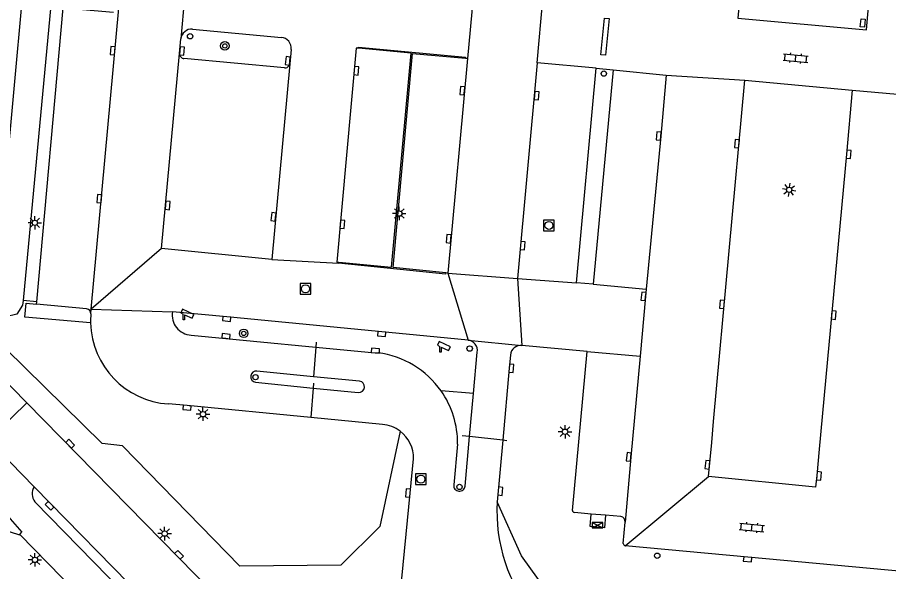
# Model space of a CAD drawing. Extents: x 132994 to 136000, y 393499 to 395512.
# Drawn here: x 133287.9 to 133368.9, y 394324.9 to 394376.4 of the extents above; entities that cross this region are included whole.
import ezdxf

# ---------------------------------------------------------------- set-up
doc = ezdxf.new("R2010")
doc.units = 0
for name, color, linetype in [('gg-knt-verharding', 7, 'Continuous'), ('gg-knt-verharding nz', 7, 'Continuous'), ('gg-kntw-greppel-droge sloot', 7, 'Continuous'), ('gg-kwrk-keermuur', 7, 'Continuous'), ('gt-grn-groengrens', 7, 'Continuous'), ('gt-grn-weggrens', 7, 'Continuous'), ('gt-knt-slagboom', 7, 'Continuous'), ('gt-symb-boom', 7, 'Continuous'), ('gt-symb-camera', 7, 'Continuous'), ('gt-symb-elektrakast', 7, 'Continuous'), ('gt-symb-klinker verharding', 7, 'Continuous'), ('gt-symb-kolk', 7, 'Continuous'), ('gt-symb-kolk center center', 7, 'Continuous'), ('gt-symb-lichtmast', 7, 'Continuous'), ('gt-symb-rioolschacht', 7, 'Continuous'), ('gt-symb-verkeersbordpaal', 7, 'Continuous')]:
    doc.layers.add(name, color=color, linetype=linetype)

# ---------------------------------------------------------------- blocks, each defined once
blk = doc.blocks.new('gt0-KOLKCC')
at = {"layer": 'gt-symb-kolk center center'}
blk.add_lwpolyline([(-0.375, 0.2), (0.375, 0.2), (0.375, -0.2), (-0.375, -0.2)], close=True, dxfattribs=at)
blk = doc.blocks.new('gt0-KOLK')
at = {"layer": 'gt-symb-kolk'}
blk.add_lwpolyline([(0, 0), (0.375, 0), (0.375, 0.4), (-0.375, 0.4), (-0.375, 0), (0, 0)], dxfattribs=at)
blk = doc.blocks.new('gt0-LMAST')
at = {"layer": 'gt-symb-lichtmast'}
for p, q in [((-0.182, 0.173), (-0.447, 0.438)), ((-0.005, 0.246), (-0.005, 0.621)), ((0.172, 0.173), (0.437, 0.438)), ((-0.255, -0.004), (-0.63, -0.004)), ((-0.182, -0.181), (-0.447, -0.446)), ((-0.005, -0.254), (-0.005, -0.629)), ((0.437, -0.446), (0.172, -0.181)), ((0.245, -0.004), (0.62, -0.004))]:
    blk.add_line(p, q, dxfattribs=at)
blk.add_circle((-0.005, -0.004), 0.25, dxfattribs=at)
blk = doc.blocks.new('gt0-KL1')
at = {"layer": 'gt-symb-klinker verharding'}
for p, q in [((-1.15, 0.3), (1.15, 0.3)), ((-1, -0.3), (-1, 0.3)), ((-0.5, 0.3), (-0.5, 0.45)), ((0, -0.3), (0, 0.3)), ((0.5, 0.3), (0.5, 0.45)), ((1, -0.3), (1, 0.3)), ((-1.15, -0.3), (1.15, -0.3)), ((-0.5, -0.45), (-0.5, -0.3)), ((0.5, -0.45), (0.5, -0.3))]:
    blk.add_line(p, q, dxfattribs=at)
blk = doc.blocks.new('gt0-VPAAL')
at = {"layer": 'gt-symb-verkeersbordpaal'}
blk.add_circle((0, 0), 0.25, dxfattribs=at)
blk = doc.blocks.new('gt0-RS')
at = {"layer": 'gt-symb-rioolschacht'}
blk.add_lwpolyline([(-0.5, -0.5), (0.5, -0.5), (0.5, 0.5), (-0.5, 0.5)], close=True, dxfattribs=at)
blk.add_circle((0, 0), 0.375, dxfattribs=at)
blk = doc.blocks.new('gt0-BOOM')
at = {"layer": 'gt-symb-boom'}
for radius in [0.4, 0.2]:
    blk.add_circle((0, 0), radius, dxfattribs=at)
blk = doc.blocks.new('gt0-CAMERA')
at = {"layer": 'gt-symb-camera'}
for points in [[(0.067, 0.484), (0.753, 0.164), (0.916, 0.514), (-0.121, 0.999), (-0.284, 0.648), (-0.067, 0.547)], [(0.067, 0.484), (0.067, 0), (-0.067, 0), (-0.067, 0.547)]]:
    blk.add_lwpolyline(points, dxfattribs=at)
blk = doc.blocks.new('gt0-EKAST')
at = {"layer": 'gt-symb-elektrakast'}
for p, q in [((-0.501, -0.249), (0.501, 0.249)), ((-0.501, 0.249), (0.501, -0.249))]:
    blk.add_line(p, q, dxfattribs=at)
blk.add_lwpolyline([(0.501, 0.249), (-0.501, 0.249), (-0.501, -0.249), (0.501, -0.249)], close=True, dxfattribs=at)

msp = doc.modelspace()

# ---------------------------------------------------------------- linework, layer by layer
at = {"layer": 'gg-knt-verharding'}
for p, q in [((133304.156, 394375.296), (133312.415, 394374.52)), ((133302.944, 394373.014), (133303.069, 394374.377)), ((133313.323, 394373.405), (133313.191, 394372.064)), ((133312.702, 394371.677), (133303.361, 394372.557)), ((133339.851, 394351.694), (133341.674, 394371.654)), ((133341.674, 394371.654), (133343.267, 394371.49)), ((133343.267, 394371.49), (133341.401, 394351.564)), ((133288.753, 394340.545), (133274.837, 394354.699)), ((133341.401, 394351.564), (133339.851, 394351.694)), ((133289.651, 394349.708), (133289.672, 394349.945)), ((133294.314, 394349.274), (133289.651, 394349.708)), ((133304.028, 394346.847), (133315.624, 394345.724)), ((133340.847, 394345.321), (133334.767, 394345.886)), ((133330.279, 394341.411), (133330.627, 394345.252)), ((133339.472, 394330.542), (133340.847, 394345.321)), ((133315.402, 394342.974), (133310.141, 394343.492)), ((133319.683, 394342.553), (133315.402, 394342.974)), ((133310.011, 394342.454), (133315.379, 394341.918)), ((133315.379, 394341.918), (133319.564, 394341.5)), ((133330.279, 394341.411), (133327.26, 394341.653)), ((133329.915, 394337.403), (133330.279, 394341.411)), ((133288.753, 394340.545), (133285.188, 394337.056)), ((133307.834, 394321.082), (133288.753, 394340.545)), ((133321.813, 394338.522), (133315.164, 394339.165)), ((133329.499, 394332.808), (133329.915, 394337.403)), ((133332.994, 394337.06), (133332.483, 394331.348)), ((133289.424, 394332.729), (133286.126, 394336.099)), ((133328.79, 394336.706), (133328.437, 394332.92)), ((133304.856, 394315.655), (133289.489, 394331.338)), ((133341.216, 394330.199), (133339.654, 394330.336)), ((133342.537, 394330.084), (133341.216, 394330.199)), ((133343.971, 394329.959), (133342.537, 394330.084)), ((133344.188, 394327.461), (133344.378, 394329.454)), ((133303.228, 394312.917), (133288.098, 394328.294))]:
    msp.add_line(p, q, dxfattribs=at)
for points in [[(133289.672, 394349.945), (133292.144, 394377.26), (133296.796, 394376.851)], [(133342.55, 394372.852), (133342.122, 394372.904), (133342.437, 394376.302), (133342.888, 394376.267), (133342.55, 394372.852)], [(133329.774, 394346.366), (133307.35, 394348.546), (133302.302, 394349.01)], [(133315.624, 394345.724), (133321.148, 394345.186), (133321.398, 394345.186)], [(133333.708, 394344.988), (133333.588, 394343.775), (133332.994, 394337.06)], [(133315.164, 394339.165), (133303.65, 394340.279), (133301.928, 394340.434)], [(133323.494, 394322.93), (133324.379, 394332.136), (133324.706, 394335.338)], [(133305.473, 394316.351), (133299.706, 394322.251), (133289.424, 394332.729)], [(133342.537, 394330.084), (133342.436, 394328.922), (133341.116, 394329.055), (133341.216, 394330.199)], [(133286.332, 394328.835), (133288.074, 394328.265), (133288.098, 394328.294)], [(133396.289, 394322.391), (133392.529, 394322.733), (133375.168, 394324.388), (133355.765, 394326.184), (133344.383, 394327.256)]]:
    msp.add_lwpolyline(points, dxfattribs=at)
for centre, radius, start, end in [((133304.114, 394374.244), 1.053, 87.69775, 172.72769), ((133312.323, 394373.518), 1.006, 353.55764, 84.75765), ((133303.379, 394372.992), 0.436, 177.15156, 267.60763), ((133312.756, 394372.111), 0.437, 262.88345, 353.83351), ((133294.268, 394348.836), 0.441, 357.57501, 83.95716), ((133304.093, 394348.669), 1.823, 169.23046, 267.94688), ((133302.19, 394348.164), 7.51, 175.00932, 181.47006), ((133302.419, 394348.158), 7.74, 181.38386, 266.36072), ((133329.669, 394345.402), 0.969, 351.0754, 83.80782), ((133334.689, 394344.905), 0.984, 85.45037, 175.14351), ((133320.344, 394336.807), 8.445, 35.01603, 82.82963), ((133310.085, 394342.972), 0.523, 83.84789, 261.87491), ((133319.617, 394342.027), 0.53, 264.22507, 82.8796), ((133320.338, 394336.802), 8.453, 359.34947, 35.02194), ((133321.576, 394335.398), 3.133, 52.99965, 85.66757), ((133321.576, 394335.401), 3.131, 358.84555, 52.95299), ((133328.967, 394332.859), 0.534, 173.43014, 263.93668), ((133328.968, 394332.859), 0.534, 263.88631, 354.56504), ((133290.507, 394332.083), 1.261, 149.15748, 216.19337), ((133347.413, 394330.416), 14.959, 176.42738, 262.77882), ((133339.682, 394330.545), 0.21, 180.6857, 262.23518), ((133343.901, 394329.486), 0.478, 356.12822, 81.60528), ((133344.424, 394327.49), 0.237, 186.99026, 260.14555)]:
    msp.add_arc(centre, radius, start, end, dxfattribs=at)
at = {"layer": 'gg-knt-verharding nz'}
for p, q in [((133294.748, 394349.26), (133297.302, 394377.24)), ((133301.281, 394354.887), (133302.944, 394373.014)), ((133329.709, 394372.57), (133327.877, 394352.602)), ((133329.538, 394372.586), (133329.709, 394372.57)), ((133313.191, 394372.064), (133311.519, 394353.88)), ((133336.207, 394372.155), (133334.37, 394352.11)), ((133341.674, 394371.654), (133336.207, 394372.155)), ((133343.267, 394371.49), (133348.193, 394371.018)), ((133355.505, 394370.528), (133365.466, 394369.605)), ((133311.519, 394353.88), (133301.281, 394354.887)), ((133327.877, 394352.602), (133327.69, 394352.62)), ((133334.37, 394352.11), (133339.851, 394351.694)), ((133341.401, 394351.564), (133346.339, 394351.098)), ((133294.708, 394348.817), (133294.748, 394349.26)), ((133340.847, 394345.321), (133345.767, 394344.871)), ((133352.105, 394333.683), (133352.414, 394336.856)), ((133288.098, 394328.294), (133288.298, 394328.532))]:
    msp.add_line(p, q, dxfattribs=at)
for points in [[(133355.93, 394388.156), (133354.844, 394376.316), (133366.812, 394375.208), (133367.842, 394387.049)], [(133319.575, 394373.507), (133319.366, 394373.526), (133317.559, 394353.622), (133317.743, 394353.605)], [(133348.193, 394371.018), (133347.683, 394365.337), (133346.339, 394351.098)], [(133352.414, 394336.856), (133352.577, 394338.813), (133355.505, 394370.528)], [(133365.466, 394369.605), (133364.96, 394363.664), (133362.4, 394336.228), (133362.187, 394333.77), (133362.061, 394332.705), (133352.105, 394333.683)], [(133346.339, 394351.098), (133346.276, 394350.43), (133345.767, 394344.871)], [(133345.767, 394344.871), (133344.91, 394335.499), (133344.378, 394329.454)]]:
    msp.add_lwpolyline(points, dxfattribs=at)
msp.add_arc((133301.919, 394341.69), 18.939, 216.02394, 224.00996, dxfattribs=at)
at = {"layer": 'gg-kntw-greppel-droge sloot'}
for p, q in [((133285.857, 394351.067), (133302.569, 394533.382)), ((133288.406, 394350.063), (133288.366, 394349.636))]:
    msp.add_line(p, q, dxfattribs=at)
for points in [[(133305.219, 394532.674), (133297.072, 394442.379), (133288.406, 394350.063)], [(133288.366, 394349.636), (133287.816, 394348.776), (133286.806, 394348.549), (133285.963, 394349.197), (133285.857, 394351.067)]]:
    msp.add_lwpolyline(points, dxfattribs=at)
at = {"layer": 'gg-kwrk-keermuur'}
msp.add_line((133317.734, 394353.512), (133317.743, 394353.605), dxfattribs=at)
for points in [[(133317.743, 394353.605), (133322.662, 394353.149), (133324.467, 394373.039), (133319.575, 394373.507)], [(133319.575, 394373.507), (133319.585, 394373.618), (133329.546, 394372.679), (133329.538, 394372.586)], [(133327.69, 394352.62), (133322.808, 394353.136), (133324.614, 394373.025), (133329.538, 394372.586)], [(133327.69, 394352.62), (133327.68, 394352.503), (133317.734, 394353.512)]]:
    msp.add_lwpolyline(points, dxfattribs=at)
at = {"layer": 'gt-grn-groengrens'}
msp.add_line((133289.672, 394349.945), (133288.406, 394350.063), dxfattribs=at)
for points in [[(133323.462, 394337.9), (133321.568, 394329.056), (133317.951, 394325.438), (133308.54, 394325.362), (133297.651, 394336.545), (133295.769, 394336.755), (133283.204, 394349.079), (133282.98, 394351.979)], [(133294.682, 394347.971), (133288.571, 394348.493), (133288.692, 394349.797), (133289.651, 394349.708)], [(133382.768, 394313.433), (133348.293, 394316.985), (133343.049, 394317.916), (133339.16, 394320.142), (133334.735, 394326.322), (133332.483, 394331.348)]]:
    msp.add_lwpolyline(points, dxfattribs=at)
at = {"layer": 'gt-grn-weggrens'}
for p, q in [((133303.665, 394381.066), (133303.069, 394374.377)), ((133330.382, 394379.747), (133329.709, 394372.57)), ((133336.207, 394372.155), (133336.734, 394378.079)), ((133348.193, 394371.018), (133355.505, 394370.528)), ((133365.466, 394369.605), (133373.166, 394368.944)), ((133301.281, 394354.887), (133294.748, 394349.26)), ((133311.519, 394353.88), (133317.734, 394353.512)), ((133327.877, 394352.602), (133334.37, 394352.11)), ((133327.877, 394352.602), (133329.774, 394346.366)), ((133334.37, 394352.11), (133334.767, 394345.886)), ((133294.748, 394349.26), (133302.302, 394349.01)), ((133329.774, 394346.366), (133334.767, 394345.886)), ((133344.383, 394327.256), (133352.105, 394333.683))]:
    msp.add_line(p, q, dxfattribs=at)
at = {"layer": 'gt-knt-slagboom'}
for p, q in [((133315.624, 394345.724), (133315.402, 394342.974)), ((133315.66, 394346.168), (133315.624, 394345.724)), ((133315.379, 394341.918), (133315.164, 394339.165)), ((133315.415, 394342.384), (133315.379, 394341.918)), ((133329.915, 394337.403), (133329.229, 394337.479)), ((133332.994, 394337.06), (133329.915, 394337.403)), ((133333.365, 394337.019), (133332.994, 394337.06))]:
    msp.add_line(p, q, dxfattribs=at)

# ---------------------------------------------------------------- block references
at = {"layer": 'gt-symb-boom'}
for p in [(133307.161, 394373.728), (133308.913, 394347.001)]:
    msp.add_blockref('gt0-BOOM', p, dxfattribs=at)
at = {"layer": 'gt-symb-camera'}
for p in [(133303.356, 394348.25), (133327.209, 394345.24)]:
    msp.add_blockref('gt0-CAMERA', p, dxfattribs=at)
at = {"layer": 'gt-symb-elektrakast'}
msp.add_blockref('gt0-EKAST', (133341.801, 394329.178), dxfattribs=at)
at = {"layer": 'gt-symb-klinker verharding'}
for p, rotation in [((133360.222, 394372.595), -5.334440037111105), ((133356.15, 394328.945), -5.334440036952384)]:
    msp.add_blockref('gt0-KL1', p, dxfattribs=dict(at, rotation=rotation))
at = {"layer": 'gt-symb-kolk'}
for p, rotation in [((133296.943, 394373.261), 84.85233241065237), ((133302.978, 394373.276), -95.57729135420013), ((133313.207, 394372.317), 83.89595874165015), ((133319.184, 394371.431), -95.22876969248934), ((133329.425, 394369.547), 84.62584657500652), ((133335.939, 394369.122), -95.27698655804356), ((133347.683, 394365.337), 84.8603702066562), ((133354.956, 394364.619), 84.72259391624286), ((133364.96, 394363.664), -94.87788085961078), ((133295.683, 394359.496), 84.77123030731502), ((133301.646, 394358.91), -95.1878535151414), ((133311.883, 394357.817), 84.75515719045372), ((133317.878, 394357.158), -95.1476675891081), ((133328.162, 394355.775), 84.76319364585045), ((133334.65, 394355.169), -95.01762672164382), ((133346.276, 394350.43), 84.60977876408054), ((133353.574, 394349.679), 84.77963836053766), ((133363.56, 394348.713), -95.33444003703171), ((133307.35, 394348.546), 174.7471209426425), ((133307.24, 394346.54), -5.560444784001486), ((133321.752, 394347.143), 174.4395552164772), ((133321.148, 394345.186), -4.2730582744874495), ((133333.588, 394343.775), -95.05852905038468), ((133303.65, 394340.279), 174.88520432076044), ((133292.629, 394336.6), -45.58771619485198), ((133344.91, 394335.499), 84.77123030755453), ((133352.217, 394334.761), 84.03296237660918), ((133362.187, 394333.77), -94.9349859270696), ((133324.379, 394332.136), 84.18742146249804), ((133332.577, 394332.347), -95.39825482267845), ((133291.005, 394331.114), 134.38369466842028), ((133302.756, 394326.263), -45.57630500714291), ((133355.765, 394326.184), 174.61781256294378)]:
    msp.add_blockref('gt0-KOLK', p, dxfattribs=dict(at, rotation=rotation))
at = {"layer": 'gt-symb-kolk center center', "rotation": 84.03296237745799}
msp.add_blockref('gt0-KOLKCC', (133366.454, 394375.865), dxfattribs=at)
at = {"layer": 'gt-symb-lichtmast', "rotation": -97.99231393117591}
msp.add_blockref('gt0-LMAST', (133359.618, 394360.338), dxfattribs=at)
at = {"layer": 'gt-symb-lichtmast'}
for p in [(133323.379, 394358.145), (133289.502, 394357.283), (133305.135, 394339.487), (133338.785, 394337.859), (133301.571, 394328.384), (133289.513, 394325.945)]:
    msp.add_blockref('gt0-LMAST', p, dxfattribs=at)
at = {"layer": 'gt-symb-rioolschacht'}
for p in [(133337.284, 394357.034), (133314.659, 394351.139), (133325.389, 394333.445)]:
    msp.add_blockref('gt0-RS', p, dxfattribs=at)
at = {"layer": 'gt-symb-verkeersbordpaal'}
for p in [(133303.931, 394374.624), (133342.389, 394371.155), (133329.916, 394345.587), (133310.011, 394342.927), (133328.971, 394332.72), (133347.352, 394326.327)]:
    msp.add_blockref('gt0-VPAAL', p, dxfattribs=at)

doc.saveas('drawing.dxf')
